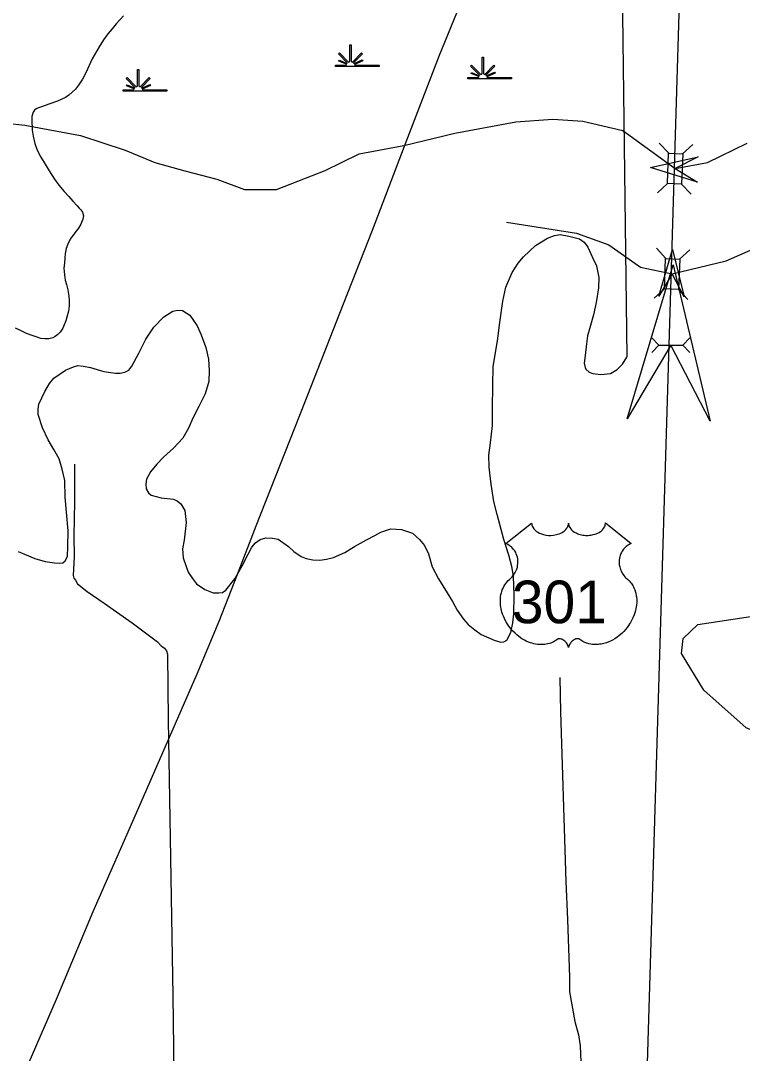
# Model space of a CAD drawing. Extents: x 2220236 to 2384410, y 720751 to 894131.
# Drawn here: x 2366498 to 2370098, y 842113 to 847261 of the extents above; entities that cross this region are included whole.
import ezdxf

# ---------------------------------------------------------------- set-up
doc = ezdxf.new("R2010")
doc.units = 0
for name, color, linetype in [('Exist Hydrographic Creek Single Shore', 7, 'Continuous'), ('Exist Hydrographic Misc Water Feature', 7, 'Continuous'), ('Exist Hydrographic Swamp CELL', 7, 'Continuous'), ('Exist Road Non-System Type 51', 7, 'Continuous'), ('Exist Road Primary US Attributed', 7, 'Continuous'), ('Exist Road Primary US Shield CELL', 7, 'Continuous'), ('Exist Road Primary US Shield Number Label', 7, 'Continuous'), ('Exist Road Primary US Structure Standard Bridge CELL', 7, 'Continuous'), ('Exist Road Secondary Structure Culvert Attributed CELL', 7, 'Continuous'), ('Exist Road Secondary Structure Culvert CELL', 7, 'Continuous'), ('Exist Road Secondary Structure Standard Bridge Attributed CELL', 7, 'Continuous'), ('Exist Utilities Electrical Transmission Line', 7, 'Continuous')]:
    doc.layers.add(name, color=color, linetype=linetype)

msp = doc.modelspace()

# ---------------------------------------------------------------- linework, layer by layer
at = {"layer": 'Exist Hydrographic Creek Single Shore'}
for points in [[(2366243.8, 846770.2), (2366519.9, 846739.5), (2366796.2, 846688.1), (2367019.5, 846615.9), (2367168.5, 846554), (2367317.3, 846512.8), (2367476.8, 846471.6), (2367615.1, 846420.1), (2367774.3, 846420.3), (2367880.2, 846461.8), (2368017.9, 846513.7), (2368187.3, 846596.7), (2368410, 846638.4), (2368664.4, 846700.8), (2368967.7, 846757.6), (2369152.3, 846769.7), (2369302.9, 846760), (2369502, 846713.8), (2369762.4, 846524.1), (2369924.5, 846553.5), (2370121.2, 846650.7)], [(2368921.6, 846256.1), (2369271.3, 846202.1), (2369431.8, 846142.9), (2369589.4, 846032), (2369747.3, 845999.3), (2370016.8, 846063.6), (2370247.5, 846165.6), (2370427.2, 846265.3), (2370630, 846361.7), (2370799.4, 846444.7), (2370968.6, 846548.5)]]:
    msp.add_lwpolyline(points, dxfattribs=at)
at = {"layer": 'Exist Hydrographic Misc Water Feature'}
for points in [[(2369466.9, 849921.3), (2369521.9, 845585.1)], [(2367012, 847285.3), (2366974.2, 847246.1), (2366954.5, 847221.3), (2366932.6, 847195.1), (2366910.9, 847165.4), (2366889.3, 847131), (2366856, 847070.5), (2366823, 847001.9)], [(2366823, 847001.9), (2366807.3, 846970.1), (2366787.8, 846939.8), (2366771.9, 846919.4), (2366756.1, 846905.6), (2366738.4, 846889.2), (2366722.4, 846878.7), (2366704.7, 846870.7), (2366682.8, 846860.6), (2366638.7, 846845.7), (2366607, 846833.9), (2366587, 846827.2), (2366575.1, 846821.1), (2366567.1, 846814.9), (2366561.3, 846804.8), (2366553.6, 846783.1), (2366553.7, 846766.7), (2366556.4, 846715.3), (2366560.6, 846684.9), (2366569, 846648.5), (2366581.5, 846615.2), (2366600, 846581.5), (2366616.2, 846553.6), (2366640.9, 846512), (2366667.2, 846470.4), (2366689.7, 846440.8), (2366716, 846409), (2366738.3, 846385.3), (2366758.6, 846361.5), (2366780.9, 846337.8), (2366790.9, 846326.1), (2366799.1, 846318.2), (2366803.3, 846311.8), (2366807.5, 846306.1), (2366811.5, 846288.2), (2366807.9, 846271.7), (2366798.1, 846246), (2366786.4, 846227.4), (2366774.6, 846211.2), (2366758.7, 846190.9), (2366745.1, 846171.6), (2366733.3, 846147.2), (2366725.6, 846124.9), (2366719.7, 846100.7), (2366718.1, 846077), (2366716.4, 846052.9), (2366714.6, 846026.6), (2366717.2, 845994.9), (2366721.3, 845967.1), (2366727.7, 845945.1), (2366734.1, 845919.1), (2366738.2, 845889), (2366740.5, 845865.2), (2366740.9, 845838.9), (2366737.4, 845812.5), (2366729.5, 845782.7), (2366723.9, 845765.4), (2366716.3, 845744.4), (2366708.4, 845728.6), (2366696.4, 845708.5), (2366684.7, 845696.5), (2366670.7, 845686.1), (2366658.8, 845679.7), (2366639, 845675.6), (2366618.7, 845674.8), (2366598.9, 845677.2), (2366580.9, 845683.1), (2366556.6, 845691.3), (2366527.3, 845702.2), (2366498.5, 845715.8), (2366472.4, 845727.8)], [(2368532.7, 844602.6), (2368551.4, 844538.7), (2368582.4, 844479.3), (2368625, 844409.5), (2368651.7, 844365.6), (2368676.1, 844322.3), (2368706.8, 844278.2), (2368730.9, 844250.7), (2368763.2, 844224.1), (2368795.6, 844201.4), (2368859.8, 844172.2), (2368894, 844162.8), (2368907.8, 844164.3), (2368924.1, 844173.2), (2368943.6, 844211.8), (2368953.8, 844258.8), (2368958.5, 844303.3), (2368959.3, 844397.9), (2368956.1, 844491.3), (2368947.5, 844540.8), (2368933.1, 844597), (2368907.9, 844674.7), (2368874.6, 844798.8), (2368857.8, 844864.7), (2368844.8, 844950.2), (2368834.4, 845035.1), (2368832.9, 845095.7), (2368842.3, 845156.2), (2368851.2, 845242.5), (2368852.3, 845327.9), (2368852.8, 845444.5), (2368855.6, 845536.5), (2368876.2, 845665.3), (2368888.9, 845757.1), (2368903.6, 845862.7), (2368918.8, 845932.9), (2368950, 846005.8), (2368979.6, 846051.9), (2369007.1, 846084.3), (2369066.5, 846140.8), (2369126.1, 846177.7), (2369161, 846190), (2369189.7, 846194.5), (2369232, 846187), (2369286.1, 846173.8), (2369308.8, 846156.7), (2369326.5, 846131.8), (2369351.3, 846080.3), (2369369.7, 846038.4), (2369382.6, 845980.8), (2369381.1, 845928.9), (2369368, 845856.1), (2369354.8, 845794.2), (2369337.4, 845730.2), (2369325.9, 845689.6), (2369320.3, 845650), (2369313.2, 845591.3), (2369309.5, 845553.4), (2369314, 845531.6), (2369317.9, 845523.6), (2369333.9, 845509.4), (2369352.3, 845502), (2369392.2, 845497.1), (2369440.2, 845503), (2369473.9, 845521.7), (2369499.7, 845548.1), (2369521.2, 845584.4), (2369521.9, 845585.1)], [(2366721.2, 844886.3), (2366718.1, 844968.2), (2366705.3, 845024.5), (2366690.7, 845076.4), (2366664.2, 845123.6), (2366635.6, 845171.6), (2366606.9, 845231.2), (2366586.2, 845297), (2366585.4, 845324.8), (2366589.3, 845349.6), (2366618.5, 845413.2), (2366641.6, 845451.8), (2366664.1, 845479.7), (2366721.5, 845519.1), (2366762.2, 845536.2), (2366783.3, 845541.3), (2366811.7, 845538.2), (2366847.3, 845532.5), (2366913.5, 845512.8), (2366971.6, 845503.7), (2366994.9, 845504), (2367017.7, 845508.3), (2367037.3, 845519.6), (2367053.2, 845538.3), (2367088.7, 845603.1), (2367123.5, 845673.4), (2367163.1, 845732.5), (2367212.2, 845784.4), (2367258, 845813.5), (2367282.7, 845818.4), (2367306.1, 845815.5), (2367342.2, 845792.3), (2367378.8, 845740.3), (2367399.4, 845694.5), (2367422.3, 845631.5), (2367434.8, 845573.6), (2367439.4, 845517.3), (2367436.4, 845463), (2367418.9, 845400.6), (2367387.7, 845337), (2367356.6, 845279.9), (2367335, 845229.8), (2367307.5, 845179.4), (2367260.3, 845129.2), (2367210.6, 845084.5), (2367177.2, 845050.3), (2367145.7, 845012), (2367126.2, 844975.1), (2367123.3, 844949.7), (2367124.5, 844927.4), (2367135.5, 844907.5), (2367149.1, 844895.6), (2367199.2, 844882.2), (2367261.2, 844874.9), (2367278.3, 844867.4), (2367297.6, 844851.8), (2367318, 844819.8), (2367324.7, 844760), (2367313.8, 844671.9), (2367306.1, 844627.9), (2367308.9, 844583.7), (2367333.5, 844511.9), (2367355.5, 844480), (2367376.3, 844452.9), (2367416.8, 844425), (2367458.8, 844409.3), (2367486.8, 844408.2), (2367504.8, 844409.6), (2367522.6, 844421.8), (2367565.9, 844478.7), (2367603.3, 844543.3), (2367632.8, 844601.9), (2367652.3, 844637.2), (2367669.9, 844657.6), (2367693.8, 844675), (2367721.7, 844682.7), (2367755.2, 844681.8), (2367783.6, 844677), (2367834.1, 844639.7), (2367860.4, 844614.5), (2367897.4, 844590.7), (2367922.9, 844579.3), (2367955.6, 844573.4), (2367991.1, 844571.6), (2368024.7, 844576.3), (2368058.8, 844584.9), (2368114.6, 844609.5), (2368164.3, 844639.4), (2368223.9, 844673), (2368265.7, 844695.1), (2368295.6, 844711.1), (2368345.1, 844727.9), (2368397.4, 844725.1), (2368453.4, 844705.4), (2368487.1, 844674.6), (2368512.3, 844644.4), (2368532.7, 844602.6)], [(2371278, 842213), (2371284.1, 842361.6), (2371324.1, 842484.7), (2371307, 842526.6), (2371155.9, 842625.5), (2371038, 842738.8), (2370789.9, 843227.6), (2370713, 843336.1), (2370417.9, 843606.3), (2370116.9, 843735.1), (2369905.9, 843923.4), (2369795, 844106), (2369802, 844181.8), (2369876, 844250.5), (2370226, 844304.2), (2370506.9, 844483.1), (2370720, 844751.1), (2370807.9, 844961.5)], [(2366486.1, 844614.1), (2366568.6, 844580.7), (2366620.7, 844565.4), (2366666.9, 844558.5), (2366691, 844556.2), (2366709, 844558.5), (2366720.7, 844568.9), (2366732.6, 844590.7), (2366733.9, 844639), (2366735, 844717.2), (2366727.8, 844811.1), (2366721.2, 844886.3)]]:
    msp.add_lwpolyline(points, dxfattribs=at)
at = {"layer": 'Exist Hydrographic Swamp CELL'}
for points in [[(2368068.8, 847040), (2368121.5, 847040.1), (2368123.5, 847043.7), (2368085.2, 847058.6), (2368088.1, 847063.8), (2368125.8, 847048), (2368127.4, 847050.9), (2368083, 847095.4), (2368088.1, 847100.6), (2368133.4, 847055.1), (2368139.8, 847057.5), (2368139.8, 847140.5), (2368147, 847140.5), (2368147, 847057.5), (2368153.3, 847055.1), (2368198.6, 847100.6), (2368203.8, 847095.4), (2368159.3, 847050.9), (2368161.3, 847047.3), (2368202.2, 847065.9), (2368204.7, 847060.9), (2368163.7, 847043), (2368165.3, 847040.1), (2368286.3, 847040), (2368286.3, 847032.9), (2368068.8, 847032.9)], [(2368728.5, 846978.6), (2368781.2, 846978.7), (2368783.2, 846982.3), (2368744.9, 846997.1), (2368747.8, 847002.3), (2368785.6, 846986.6), (2368787.1, 846989.5), (2368742.7, 847034), (2368747.8, 847039.1), (2368793.1, 846993.6), (2368799.5, 846996), (2368799.5, 847079.1), (2368806.7, 847079.1), (2368806.7, 846996), (2368813, 846993.6), (2368858.3, 847039.1), (2368863.5, 847034), (2368819, 846989.5), (2368821, 846985.9), (2368861.9, 847004.5), (2368864.4, 846999.4), (2368823.4, 846981.6), (2368825, 846978.7), (2368946, 846978.6), (2368946, 846971.5), (2368728.5, 846971.5)], [(2367010.2, 846917.2), (2367062.9, 846917.3), (2367064.9, 846920.9), (2367026.6, 846935.7), (2367029.5, 846940.9), (2367067.2, 846925.2), (2367068.8, 846928), (2367024.4, 846972.6), (2367029.5, 846977.7), (2367074.8, 846932.2), (2367081.2, 846934.6), (2367081.2, 847017.7), (2367088.4, 847017.7), (2367088.4, 846934.6), (2367094.7, 846932.2), (2367140, 846977.7), (2367145.2, 846972.6), (2367100.7, 846928), (2367102.7, 846924.4), (2367143.6, 846943), (2367146.1, 846938), (2367105.1, 846920.2), (2367106.7, 846917.3), (2367227.7, 846917.2), (2367227.7, 846910.1), (2367010.2, 846910.1)]]:
    msp.add_lwpolyline(points, close=True, dxfattribs=at)
at = {"layer": 'Exist Road Non-System Type 51'}
for points in [[(2366767.2, 845049.7), (2366767.4, 844863.9), (2366763.5, 844691.8), (2366764.8, 844589.8), (2366759.9, 844495.8), (2366764.1, 844481.8), (2366772.1, 844471.9), (2366782.4, 844454.1), (2366830.8, 844414.7), (2366915.4, 844357.7), (2367054.7, 844259.3), (2367181.8, 844164.9), (2367200, 844145.2), (2367216.1, 844133.5), (2367226.3, 844119.5), (2367230.5, 844103.7), (2367234.4, 843773.7), (2367257, 842400.4), (2367271.2, 841366.9)], [(2369187.2, 843987.2), (2369191.2, 843815.3), (2369217.4, 842969.7), (2369225.7, 842780), (2369235.1, 842492), (2369236, 842420.3), (2369261.9, 842272.4), (2369280.7, 842204.8), (2369289.3, 842150.9), (2369295.2, 841987.1)]]:
    msp.add_lwpolyline(points, dxfattribs=at)
at = {"layer": 'Exist Road Primary US Attributed'}
msp.add_lwpolyline([(2369095.1, 839635.8), (2369269.1, 839997.3), (2369317.9, 840095.9), (2369411.4, 840295.6), (2369473.5, 840429.3), (2369510.6, 840514.7), (2369558, 840656.9), (2369587.5, 840797.8), (2369596.4, 840896.5), (2369602.8, 840987.5), (2369606.7, 841037.4), (2369605.9, 841407.6), (2369623.2, 842006.9), (2369799.3, 847848)], dxfattribs=at)
at = {"layer": 'Exist Road Primary US Shield CELL'}
msp.add_lwpolyline([(2369047, 844756.5), (2369047.3, 844751.2), (2369048.6, 844744.9), (2369049.6, 844741.6), (2369052.6, 844735.4), (2369057.4, 844728), (2369064.2, 844720.8), (2369071.9, 844714.5), (2369077.1, 844711.2), (2369085.8, 844706.4), (2369095.8, 844702.3), (2369106.9, 844699.1), (2369118.2, 844696.8), (2369130.6, 844695.4), (2369142.8, 844695.2), (2369156, 844696.2), (2369170.6, 844699), (2369177.3, 844700.7), (2369184.9, 844703.3), (2369191.9, 844706.2), (2369199.5, 844710.3), (2369205.7, 844714.3), (2369210.5, 844717.8), (2369217.3, 844724.3), (2369222.8, 844731.1), (2369225, 844734.9), (2369227, 844738.5), (2369229.7, 844746.3), (2369230.5, 844749.7), (2369231, 844756.8), (2369231.5, 844750.8), (2369232.1, 844747.1), (2369233.1, 844743.4), (2369234.6, 844739.6), (2369237.3, 844734.1), (2369240.3, 844729.5), (2369246.1, 844722.8), (2369249.6, 844719.4), (2369252.9, 844716.8), (2369261.6, 844710.8), (2369271.9, 844705.6), (2369276.9, 844703.4), (2369282, 844701.6), (2369288.6, 844699.6), (2369295.3, 844698), (2369302, 844696.9), (2369308.8, 844695.9), (2369315.8, 844695.3), (2369321.5, 844695.2), (2369328.5, 844695.3), (2369335, 844695.7), (2369341.6, 844696.4), (2369348.9, 844697.6), (2369354.7, 844698.9), (2369362.5, 844701), (2369369.5, 844703.5), (2369375.6, 844706.1), (2369383.6, 844710.3), (2369390, 844714.3), (2369394.8, 844718.1), (2369400.4, 844723.3), (2369405.7, 844729.5), (2369408.8, 844733.9), (2369411, 844738.6), (2369413.1, 844743.4), (2369414.3, 844748.6), (2369414.9, 844753.1), (2369415, 844756.9), (2369543.6, 844654.5), (2369540.6, 844653.3), (2369533.6, 844649.9), (2369528.1, 844646.6), (2369519.2, 844640.4), (2369515.4, 844637), (2369511.6, 844633.4), (2369508.1, 844629.6), (2369505.1, 844626), (2369501.3, 844620.9), (2369498, 844615.7), (2369494.7, 844610), (2369492.3, 844605.1), (2369488.4, 844594.7), (2369486.5, 844588.2), (2369485.3, 844582.7), (2369483.8, 844571.2), (2369483.4, 844565.7), (2369483.4, 844560.3), (2369483.7, 844554.6), (2369484.2, 844549.1), (2369485.2, 844543.4), (2369486.1, 844538.4), (2369487.7, 844532.3), (2369490, 844525.1), (2369492.8, 844518.2), (2369498.7, 844507.1), (2369506.2, 844495.7), (2369511.6, 844489.3), (2369516.9, 844483.8), (2369524.9, 844477.1), (2369529.2, 844473.3), (2369534.1, 844468.4), (2369542.2, 844459), (2369545.4, 844454.6), (2369548.7, 844449.7), (2369551.8, 844444.6), (2369554.8, 844439.1), (2369557.2, 844434.3), (2369561.8, 844423.3), (2369565.1, 844412.6), (2369566.6, 844407), (2369569, 844394.4), (2369569.9, 844388.1), (2369570.9, 844375.8), (2369570.9, 844360.9), (2369569.8, 844346.8), (2369567.1, 844330.3), (2369564.9, 844320.4), (2369561.5, 844309), (2369558.3, 844299), (2369552.4, 844284.3), (2369547.2, 844273.7), (2369540.4, 844261.2), (2369535.8, 844253.7), (2369530.4, 844245.7), (2369523.6, 844236.4), (2369515.7, 844226.5), (2369506.2, 844216.1), (2369498.6, 844208.4), (2369488.5, 844199.5), (2369482.5, 844194.4), (2369473.8, 844187.9), (2369462, 844180), (2369450.3, 844173.2), (2369440.3, 844168.1), (2369431.5, 844164.3), (2369420.1, 844160), (2369401.1, 844154.8), (2369394.2, 844153.3), (2369386, 844152.1), (2369378.3, 844151.4), (2369370.9, 844150.9), (2369360.9, 844150.9), (2369350.9, 844151.7), (2369341.5, 844153), (2369331.7, 844155.1), (2369321.5, 844158.1), (2369312.2, 844161.8), (2369302.7, 844166.4), (2369286.8, 844176.4), (2369282.2, 844178.9), (2369279.6, 844179.5), (2369273.5, 844179.8), (2369267.7, 844178.6), (2369261.8, 844176.3), (2369258.2, 844174.4), (2369253.5, 844171.3), (2369249.8, 844168.4), (2369245.4, 844164.2), (2369242.4, 844160.7), (2369240.1, 844158), (2369235.6, 844150.9), (2369234, 844147.6), (2369232.3, 844143.2), (2369230.9, 844136.8), (2369228.8, 844144.9), (2369226.5, 844150.2), (2369223.8, 844154.8), (2369220.9, 844158.8), (2369216.4, 844164), (2369212.4, 844167.8), (2369207.5, 844171.8), (2369202.4, 844174.9), (2369198.2, 844177), (2369194.4, 844178.5), (2369189.8, 844179.6), (2369186, 844179.9), (2369182.9, 844179.8), (2369178.6, 844178.9), (2369172.8, 844174.7), (2369167.3, 844170.9), (2369161.3, 844167.2), (2369154.1, 844163.4), (2369148.9, 844160.9), (2369142.7, 844158.5), (2369135.4, 844156.1), (2369127.5, 844154), (2369119.4, 844152.4), (2369112.2, 844151.3), (2369104.6, 844150.6), (2369097.6, 844150.4), (2369090.4, 844150.4), (2369083.7, 844151), (2369075.8, 844151.7), (2369066.1, 844153.1), (2369058.1, 844154.9), (2369049.6, 844157.2), (2369040.8, 844159.9), (2369031.5, 844163.5), (2369019.8, 844168.6), (2369011.7, 844172.8), (2368998.8, 844180.2), (2368983.8, 844190.6), (2368972.4, 844199.8), (2368964.1, 844207.3), (2368951.9, 844219.7), (2368944.7, 844227.9), (2368933.4, 844242.5), (2368926.2, 844253), (2368921.6, 844260.8), (2368914.7, 844273.2), (2368911, 844281.1), (2368906.1, 844292.5), (2368902.3, 844302.9), (2368899.1, 844312.7), (2368897.4, 844319.1), (2368894.9, 844330.1), (2368893.5, 844337.9), (2368892, 844348.6), (2368891.2, 844359.9), (2368891.1, 844370.3), (2368891.3, 844379), (2368892.3, 844389.1), (2368894, 844399.8), (2368896.1, 844409), (2368897.9, 844415.6), (2368900.7, 844423.7), (2368904.3, 844432.6), (2368908.5, 844441.1), (2368912.6, 844448.2), (2368917.7, 844455.8), (2368922.7, 844462.2), (2368929.3, 844469.4), (2368936.1, 844475.9), (2368942.4, 844481), (2368949.8, 844488.3), (2368953.7, 844492.7), (2368958.4, 844498.8), (2368962.1, 844504.5), (2368965, 844509.6), (2368969, 844517.2), (2368971.3, 844522.8), (2368974.3, 844531.4), (2368975.8, 844537.5), (2368977.3, 844545.3), (2368978.3, 844552.7), (2368978.6, 844561.9), (2368978.4, 844569.5), (2368977.4, 844578.4), (2368975.8, 844586.9), (2368973.7, 844594.4), (2368970.6, 844602.9), (2368967.6, 844609.1), (2368962.7, 844617.5), (2368957.2, 844625.4), (2368951.6, 844631.7), (2368945.9, 844637.4), (2368940.4, 844641.7), (2368935.2, 844645.4), (2368928.7, 844649.4), (2368922.4, 844652.5), (2368918.4, 844654.1)], close=True, dxfattribs=at)
at = {"layer": 'Exist Road Primary US Structure Standard Bridge CELL'}
for p, q in [((2369730.6, 846600.3), (2369683.7, 846650.9)), ((2369799.6, 846597.7), (2369850.2, 846644.6)), ((2369673.9, 846402.4), (2369724.5, 846449.3)), ((2369842, 846396), (2369795.1, 846446.6)), ((2369715.7, 846075.7), (2369669, 846126.5)), ((2369784.7, 846072.8), (2369835.4, 846119.5)), ((2369658.3, 845878), (2369709.1, 845924.7)), ((2369826.3, 845871), (2369779.6, 845921.8))]:
    msp.add_line(p, q, dxfattribs=at)
for points in [[(2369724.5, 846449.3), (2369730.3, 846600.3), (2369800.8, 846597.6), (2369795.1, 846446.6)], [(2369709.1, 845924.7), (2369715.4, 846075.7), (2369785.9, 846072.7), (2369779.6, 845921.8)]]:
    msp.add_lwpolyline(points, close=True, dxfattribs=at)
at = {"layer": 'Exist Road Secondary Structure Culvert Attributed CELL'}
msp.add_lwpolyline([(2369523.4, 845276.8), (2369752.7, 846043.3), (2369937.4, 845264.9), (2369741.2, 845643.4)], close=True, dxfattribs=at)
at = {"layer": 'Exist Road Secondary Structure Culvert CELL'}
for p, q in [((2369645.8, 845680.3), (2369680.7, 845643.4)), ((2369836.6, 845680.3), (2369801.6, 845643.4)), ((2369645.8, 845606.6), (2369680.7, 845643.4)), ((2369680.7, 845643.4), (2369801.6, 845643.4)), ((2369836.6, 845606.6), (2369801.6, 845643.4))]:
    msp.add_line(p, q, dxfattribs=at)
at = {"layer": 'Exist Road Secondary Structure Standard Bridge Attributed CELL'}
for points in [[(2369873.6, 846456.8), (2369640.6, 846528.6), (2369878.3, 846582.9), (2369762.4, 846524.1)], [(2369681.5, 845887.2), (2369750.1, 846121.2), (2369807.7, 845884.3), (2369747.3, 845999.3)]]:
    msp.add_lwpolyline(points, close=True, dxfattribs=at)
at = {"layer": 'Exist Utilities Electrical Transmission Line'}
msp.add_lwpolyline([(2365810, 840347.7), (2366066.6, 840956.7), (2366307.7, 841529.4), (2366498.2, 841969.4), (2366677.2, 842383.5), (2366860.1, 842819.5), (2367087.8, 843338.1), (2367379.6, 844005.3), (2367488.4, 844266.7), (2367577.6, 844497.6), (2367672.6, 844742.6), (2367915.2, 845357.4), (2368089.8, 845803.3), (2368252.8, 846217.2), (2368413.6, 846634.9), (2368588.1, 847088.9), (2368718.3, 847412.4), (2368900.2, 847912.4), (2369109.3, 848474.8), (2369270.3, 848902.6), (2369355.6, 849121.6), (2369473.7, 849436.7)], dxfattribs=at)

# ---------------------------------------------------------------- texts
at = {"layer": 'Exist Road Primary US Shield Number Label'}
msp.add_text('301', height=212.5, dxfattribs=at).set_placement((2368948.2, 844257.2))

doc.saveas('drawing.dxf')
